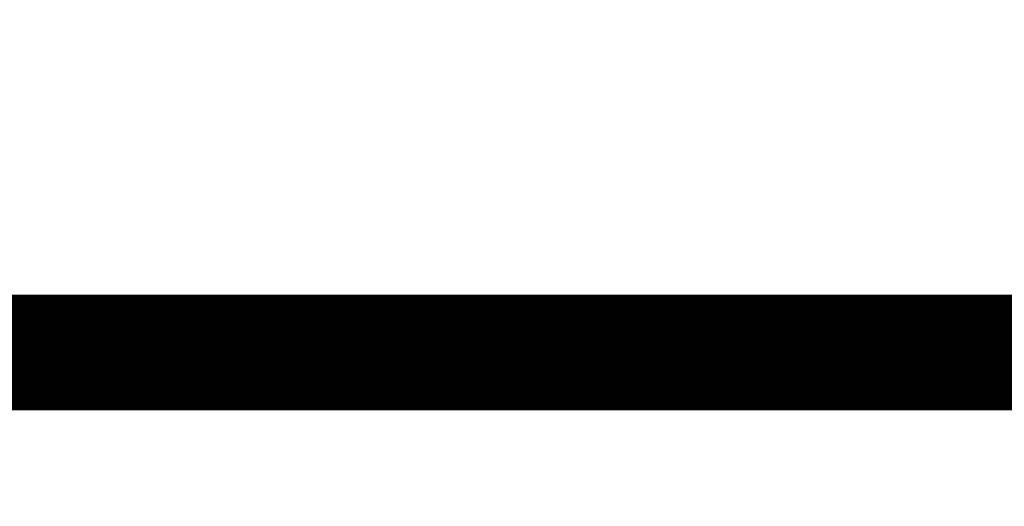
# Model space of a CAD drawing. Header units: millimetres. Extents: x -226731 to 126254, y -16359 to 60195.
# Tile 425 of 510: x -137669 to -137243, y 21058 to 21269. Entities that reach past the tile are written whole.
import ezdxf

# ---------------------------------------------------------------- set-up
doc = ezdxf.new("R2010")
doc.units = ezdxf.units.MM
doc.header["$LTSCALE"] = 0.1
doc.header["$MEASUREMENT"] = 0
for name, color, linetype, lineweight in [('0_CCE_ FF_SIDE WALL SPRINKLER', 6, 'Continuous', 0), ('FIRE CIRCULE', 7, 'Continuous', 5), ('SPRINKLER COVERAGE AREA', 1, 'Continuous', 9)]:
    doc.layers.add(name, color=color, linetype=linetype, lineweight=lineweight)
doc.layers.add('FIRE FIGHTING SERVICES', color=5, linetype='Continuous')
doc.layers.add('GUARD RAIL', color=80, linetype='Continuous')

# ---------------------------------------------------------------- blocks, each defined once
blk = doc.blocks.new('A$C2AD535C3')
at = {"layer": 'SPRINKLER COVERAGE AREA', "color": 1}
blk.add_circle((0, 0), 2500, dxfattribs=at)
blk = doc.blocks.new('G$C3584CA52')
at = {"layer": '0_CCE_ FF_SIDE WALL SPRINKLER', "color": 240, "xscale": -0.6, "yscale": 0.6, "zscale": 0.6}
for p in [(0, -1500), (2995.19, -1500)]:
    blk.add_blockref('A$C2AD535C3', p, dxfattribs=at)

msp = doc.modelspace()

# ---------------------------------------------------------------- linework, layer by layer
at = {"layer": 'FIRE CIRCULE', "color": 3}
msp.add_circle((-136708.5, 19689.6), 3500, dxfattribs=at)
at = {"layer": 'GUARD RAIL', "color": 8, "linetype": 'Continuous', "const_width": 50}
msp.add_lwpolyline([(-140893.16, 21124.62), (-128409.94, 21124.63)], dxfattribs=at)

# ---------------------------------------------------------------- block references
at = {"layer": 'FIRE FIGHTING SERVICES'}
msp.add_blockref('G$C3584CA52', (-139060.33, 21220.5), dxfattribs=at)

doc.saveas('drawing.dxf')
